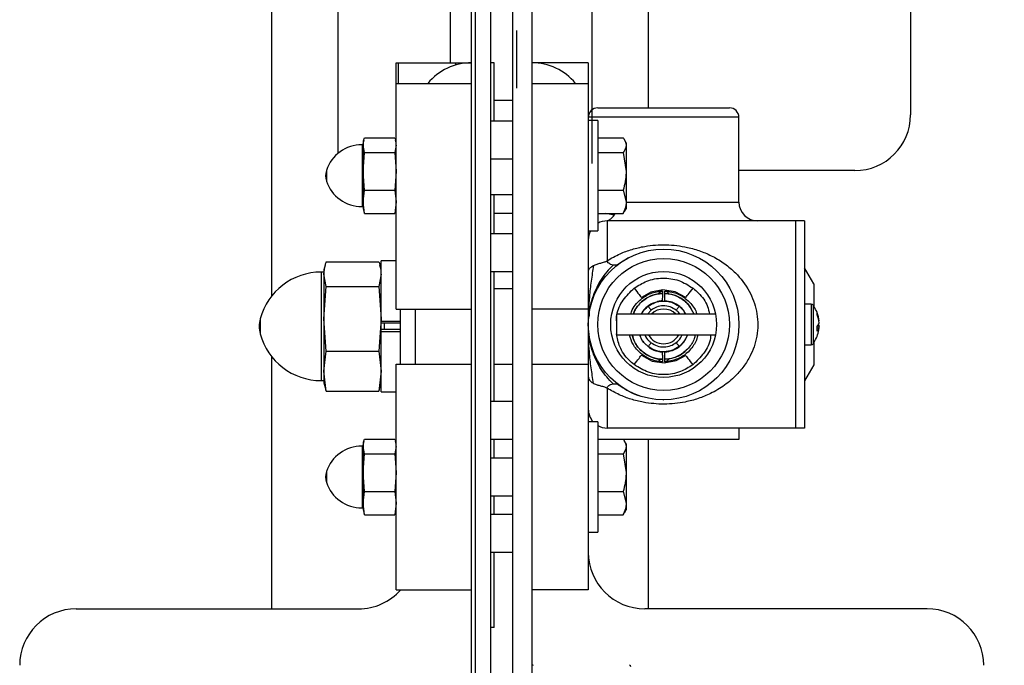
# Model space of a CAD drawing. Header units: inches. Extents: x 144.9 to 238.4, y 214.8 to 247.7.
# Tile 403 of 411: x 210.296 to 210.704, y 240.158 to 240.426. Entities that reach past the tile are written whole.
import ezdxf

# ---------------------------------------------------------------- set-up
doc = ezdxf.new("R2010")
doc.units = ezdxf.units.IN
doc.header["$LTSCALE"] = 0.25
doc.header["$MEASUREMENT"] = 0
doc.layers.add('ANNOTATIONS', color=1, linetype='Continuous')
doc.layers.add('MOTOR LH', color=7, linetype='Continuous')
doc.styles.add('ARIAL', font='arial.ttf', dxfattribs={"height": 0.09375})
doc.dimstyles.new('STANDARD$0', dxfattribs={"dimtxt": 0.09375, "dimasz": 0.09375, "dimexe": 0.03125, "dimexo": 0.046875, "dimgap": 0.09, "dimtad": 0, "dimtih": 1, "dimtoh": 1, "dimdec": 4, "dimzin": 0, "dimdsep": 46, "dimtxsty": 'ARIAL', "dimcen": 0.09, "dimadec": 0, "dimazin": 0, "dimtfac": 1, "dimtdec": 4, "dimtofl": 0, "dimtmove": 0, "dimatfit": 1, "dimfxl": 1, "dimtolj": 1, "dimtzin": 0, "dimarcsym": 0})

# ---------------------------------------------------------------- blocks, each defined once
blk = doc.blocks.new('*D24')
at = {"layer": 'ANNOTATIONS', "color": 0, "lineweight": -2, "transparency": 16777216}
for p, q in [((211.1042181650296, 240.6674785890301), (211.1042181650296, 240.7612285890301)), ((210.6382772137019, 240.5737285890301), (211.1354681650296, 240.5737285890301)), ((210.6060602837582, 239.9947364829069), (211.1354681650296, 239.9947364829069)), ((211.1042181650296, 239.9009864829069), (211.1042181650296, 239.8072364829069))]:
    blk.add_line(p, q, dxfattribs=at)
at = {"layer": 'ANNOTATIONS', "color": 0, "transparency": 16777216}
for points in [[(211.0885931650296, 240.6674785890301), (211.1198431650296, 240.6674785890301), (211.1042181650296, 240.5737285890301)], [(211.0885931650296, 239.9009864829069), (211.1198431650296, 239.9009864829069), (211.1042181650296, 239.9947364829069)]]:
    blk.add_solid(points, dxfattribs=at)
at = {"layer": 'defpoints', "color": 0, "transparency": 16777216}
for p in [(210.5914022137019, 240.5737285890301), (211.1042181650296, 240.5737285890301), (210.5591852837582, 239.9947364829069)]:
    blk.add_point(p, dxfattribs=at)
at = {"layer": 'ANNOTATIONS', "color": 0, "transparency": 16777216, "insert": (211.1042181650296, 240.280305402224), "char_height": 0.09375, "attachment_point": 5, "style": 'ARIAL'}
blk.add_mtext('\\A1;4 1/2"\\PPHOTOEYE', dxfattribs=at)
blk = doc.blocks.new('*D25')
at = {"layer": 'ANNOTATIONS', "color": 0, "lineweight": -2, "transparency": 16777216}
for p, q in [((210.6382772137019, 241.8252091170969), (211.8510556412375, 241.8252091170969)), ((211.8198056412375, 241.7314591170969), (211.8198056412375, 241.1341035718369)), ((211.8198056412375, 240.0884864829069), (211.8198056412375, 240.7004584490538)), ((210.6060602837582, 239.9947364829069), (211.8510556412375, 239.9947364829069))]:
    blk.add_line(p, q, dxfattribs=at)
at = {"layer": 'ANNOTATIONS', "color": 0, "transparency": 16777216}
for points in [[(211.8041806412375, 241.7314591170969), (211.8354306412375, 241.7314591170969), (211.8198056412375, 241.8252091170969)], [(211.8041806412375, 240.0884864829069), (211.8354306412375, 240.0884864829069), (211.8198056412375, 239.9947364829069)]]:
    blk.add_solid(points, dxfattribs=at)
at = {"layer": 'defpoints', "color": 0, "transparency": 16777216}
for p in [(210.5914022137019, 241.8252091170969), (211.8198056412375, 241.8252091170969), (210.5591852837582, 239.9947364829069)]:
    blk.add_point(p, dxfattribs=at)
at = {"layer": 'ANNOTATIONS', "color": 0, "transparency": 16777216, "insert": (211.8198056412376, 240.9172810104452), "char_height": 0.09375, "attachment_point": 5, "style": 'ARIAL'}
blk.add_mtext('\\A1;51"\\PPHOTOEYE', dxfattribs=at)
blk = doc.blocks.new('*D28')
at = {"layer": 'ANNOTATIONS', "color": 0, "lineweight": -2, "transparency": 16777216}
for p, q in [((210.8962893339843, 243.8403751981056), (212.7318373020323, 243.8403751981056)), ((212.7005873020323, 243.7466251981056), (212.7005873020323, 242.1349859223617)), ((212.7005873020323, 240.0884864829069), (212.7005873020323, 241.7001257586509)), ((210.6504897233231, 239.9947364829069), (212.7318373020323, 239.9947364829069))]:
    blk.add_line(p, q, dxfattribs=at)
at = {"layer": 'ANNOTATIONS', "color": 0, "transparency": 16777216}
for points in [[(212.6849623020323, 243.7466251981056), (212.7162123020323, 243.7466251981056), (212.7005873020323, 243.8403751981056)], [(212.6849623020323, 240.0884864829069), (212.7162123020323, 240.0884864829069), (212.7005873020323, 239.9947364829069)]]:
    blk.add_solid(points, dxfattribs=at)
at = {"layer": 'defpoints', "color": 0, "transparency": 16777216}
for p in [(210.8494143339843, 243.8403751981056), (212.7005873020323, 243.8403751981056), (210.6036147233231, 239.9947364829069)]:
    blk.add_point(p, dxfattribs=at)
at = {"layer": 'ANNOTATIONS', "color": 0, "transparency": 16777216, "insert": (212.7005873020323, 241.9175558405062), "char_height": 0.09375, "attachment_point": 5, "style": 'ARIAL'}
blk.add_mtext('\\A1;OPENING\\P HEIGHT', dxfattribs=at)

msp = doc.modelspace()

# ---------------------------------------------------------------- linework, layer by layer
at = {"layer": 'MOTOR LH'}
for p, q in [((210.4848647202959, 240.1472815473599), (210.4848647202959, 244.6744814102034)), ((210.5004897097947, 240.0114671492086), (210.5004897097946, 244.6744241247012)), ((210.4004897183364, 240.3112003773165), (210.4004897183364, 243.9947366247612)), ((210.4278334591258, 243.9631675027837), (210.4278334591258, 240.3701694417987)), ((210.5333022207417, 240.3660745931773), (210.5333022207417, 243.7525497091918)), ((210.556739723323, 240.3891125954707), (210.556739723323, 243.7470389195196)), ((210.6654522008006, 240.7612288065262), (210.6654522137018, 240.3862285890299)), ((210.4833020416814, 240.0114671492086), (210.4833020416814, 240.5953546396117)), ((210.4911145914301, 240.5953546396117), (210.4911145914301, 240.0114671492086)), ((210.5083019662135, 240.5953546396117), (210.5083019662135, 240.0016046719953)), ((210.4744927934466, 240.4078546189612), (210.4744927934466, 240.4389247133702)), ((210.5020522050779, 240.3972813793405), (210.5020522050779, 240.4212188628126)), ((210.4520521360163, 240.4078546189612), (210.4833020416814, 240.4078546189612)), ((210.4520521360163, 240.305539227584), (210.4520521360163, 240.4078546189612)), ((210.4528894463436, 240.4078546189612), (210.4528894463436, 240.3992893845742)), ((210.4768103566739, 240.4069376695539), (210.4768103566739, 240.4078546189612)), ((210.4822231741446, 240.4078546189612), (210.4822231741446, 240.4078296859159)), ((210.4926771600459, 240.4078546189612), (210.4911145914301, 240.4078546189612)), ((210.4926771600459, 240.3836642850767), (210.4926771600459, 240.4078546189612)), ((210.5317396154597, 240.4078546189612), (210.5083019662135, 240.4078546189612)), ((210.5317396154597, 240.4078546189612), (210.5317396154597, 240.1891046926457)), ((210.4520521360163, 240.3992893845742), (210.4833020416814, 240.3992893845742)), ((210.5083019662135, 240.3992893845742), (210.5317396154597, 240.3992893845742)), ((210.5004897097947, 240.3922298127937), (210.4926771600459, 240.3922298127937)), ((210.5356458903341, 240.3891125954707), (210.5903334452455, 240.3891125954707)), ((210.5004897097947, 240.3836642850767), (210.4911145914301, 240.3836642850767)), ((210.5942397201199, 240.3852063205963), (210.5317396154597, 240.3852063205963)), ((210.5356769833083, 240.3839171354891), (210.5317396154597, 240.3839171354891)), ((210.5356769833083, 240.3839171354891), (210.5356769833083, 240.3380420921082)), ((210.5942397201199, 240.3500501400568), (210.5942397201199, 240.3852063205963)), ((210.4386023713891, 240.3757725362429), (210.4383021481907, 240.374651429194)), ((210.438868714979, 240.3766296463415), (210.451485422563, 240.3766296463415)), ((210.4520521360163, 240.374651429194), (210.4517517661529, 240.3757725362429)), ((210.5356769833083, 240.3766475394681), (210.5462045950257, 240.3766475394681)), ((210.5474271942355, 240.374667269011), (210.5467792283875, 240.3757892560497)), ((210.4383021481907, 240.3737922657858), (210.4378378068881, 240.3737922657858)), ((210.4378378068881, 240.3737922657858), (210.4378378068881, 240.3481672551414)), ((210.4383021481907, 240.374651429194), (210.4383021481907, 240.3473077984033)), ((210.438868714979, 240.3706014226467), (210.4383021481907, 240.373615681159)), ((210.4520521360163, 240.373615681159), (210.451485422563, 240.3706014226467)), ((210.5474271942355, 240.374667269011), (210.5474271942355, 240.3472922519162)), ((210.4383021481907, 240.3627765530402), (210.438868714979, 240.3706014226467)), ((210.438868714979, 240.3706014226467), (210.451485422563, 240.3706014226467)), ((210.451485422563, 240.3706014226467), (210.4520521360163, 240.3627765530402)), ((210.4911145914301, 240.3680391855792), (210.5004897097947, 240.3680391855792)), ((210.5356769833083, 240.3706125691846), (210.5462045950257, 240.3706125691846)), ((210.5462045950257, 240.3706125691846), (210.5474271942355, 240.3627786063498)), ((210.4230419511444, 240.3631895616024), (210.4230419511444, 240.3587699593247)), ((210.438868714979, 240.3549513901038), (210.4383021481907, 240.3627765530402)), ((210.4520521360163, 240.3627765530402), (210.451485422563, 240.3549513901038)), ((210.6423522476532, 240.3631284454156), (210.5942397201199, 240.3631284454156)), ((210.4383021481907, 240.3501404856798), (210.438868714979, 240.3549513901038)), ((210.438868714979, 240.3549513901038), (210.451485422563, 240.3549513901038)), ((210.451485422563, 240.3549513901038), (210.4520521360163, 240.3501404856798)), ((210.5356769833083, 240.3549446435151), (210.5462045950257, 240.3549446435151)), ((210.5462045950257, 240.3549446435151), (210.5474271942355, 240.3501281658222)), ((210.4911145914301, 240.3531670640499), (210.5004897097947, 240.3531670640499)), ((210.4926771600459, 240.3367892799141), (210.4926771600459, 240.3531670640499)), ((210.4378378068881, 240.3481672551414), (210.4383021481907, 240.3481672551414)), ((210.438868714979, 240.3453295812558), (210.4383021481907, 240.3501404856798)), ((210.4383021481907, 240.3473077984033), (210.4386023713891, 240.3461869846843)), ((210.438868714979, 240.3453295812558), (210.4387012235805, 240.3462210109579)), ((210.4520521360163, 240.3501404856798), (210.451485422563, 240.3453295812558)), ((210.4516529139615, 240.3462210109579), (210.451485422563, 240.3453295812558)), ((210.4517517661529, 240.3461869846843), (210.4520521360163, 240.3473077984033)), ((210.5462045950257, 240.3453116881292), (210.5466498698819, 240.34620986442)), ((210.5467792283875, 240.3461699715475), (210.5474271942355, 240.3472922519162)), ((210.5474271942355, 240.3500501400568), (210.5942397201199, 240.3500501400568)), ((210.438868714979, 240.3453295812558), (210.451485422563, 240.3453295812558)), ((210.5004897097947, 240.3453548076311), (210.4926771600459, 240.3453548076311)), ((210.5356769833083, 240.3453116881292), (210.5462045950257, 240.3453116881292)), ((210.5424578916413, 240.3445939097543), (210.5390341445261, 240.3453116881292)), ((210.5395521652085, 240.3422375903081), (210.5395521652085, 240.3257110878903)), ((210.6215053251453, 240.3422375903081), (210.5395521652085, 240.3422375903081)), ((210.5424578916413, 240.3445939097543), (210.5428926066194, 240.3453116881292)), ((210.6176770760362, 240.3422375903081), (210.6176770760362, 240.2562999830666)), ((210.6215053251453, 240.3422375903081), (210.6215053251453, 240.2562999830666)), ((210.5317396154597, 240.3380420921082), (210.5356769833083, 240.3380420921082)), ((210.5004897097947, 240.3367892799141), (210.4911145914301, 240.3367892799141)), ((210.5484594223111, 240.3269273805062), (210.5442395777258, 240.3242687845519)), ((210.4225669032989, 240.3238387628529), (210.4220521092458, 240.3219171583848)), ((210.4220521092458, 240.3219171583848), (210.4220521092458, 240.2750421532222)), ((210.4230234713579, 240.3253081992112), (210.4448304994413, 240.3253081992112)), ((210.4458021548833, 240.3219171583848), (210.4452872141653, 240.3238387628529)), ((210.4520521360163, 240.3256358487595), (210.4458021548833, 240.3256358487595)), ((210.4458021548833, 240.2713234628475), (210.4458021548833, 240.3256358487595)), ((210.6253332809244, 240.3160757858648), (210.6215053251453, 240.3227062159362)), ((210.4220521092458, 240.3209796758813), (210.4209293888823, 240.3209796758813)), ((210.4209293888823, 240.3209796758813), (210.4209293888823, 240.2759796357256)), ((210.4230234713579, 240.3149741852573), (210.4220521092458, 240.3201411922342)), ((210.4458021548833, 240.3201411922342), (210.4448304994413, 240.3149741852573)), ((210.4911145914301, 240.3211643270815), (210.5004897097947, 240.3211643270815)), ((210.4926771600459, 240.2672296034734), (210.4926771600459, 240.3211643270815)), ((210.4220521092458, 240.3015599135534), (210.4230234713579, 240.3149741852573)), ((210.4230234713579, 240.3149741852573), (210.4448304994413, 240.3149741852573)), ((210.4448304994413, 240.3149741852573), (210.4458021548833, 240.3015599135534)), ((210.5004897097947, 240.314104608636), (210.4926771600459, 240.314104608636)), ((210.6253332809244, 240.3160757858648), (210.6253332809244, 240.3067971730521)), ((210.4520521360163, 240.305539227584), (210.4833020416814, 240.305539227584)), ((210.4536145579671, 240.305539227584), (210.4536145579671, 240.2824796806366)), ((210.4598645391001, 240.305539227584), (210.4598645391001, 240.2828547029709)), ((210.5317396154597, 240.305539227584), (210.5083019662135, 240.305539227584)), ((210.6242171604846, 240.3077062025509), (210.6215053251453, 240.3077062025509)), ((210.6242171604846, 240.3077062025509), (210.6242171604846, 240.2908312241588)), ((210.6249789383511, 240.3073153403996), (210.6249789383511, 240.2912220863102)), ((210.3955883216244, 240.3015775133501), (210.3955883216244, 240.2953817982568)), ((210.4230234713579, 240.2881456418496), (210.4220521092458, 240.3015599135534)), ((210.4458021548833, 240.3015599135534), (210.4448304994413, 240.2881456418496)), ((210.5845307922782, 240.3035812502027), (210.5433801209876, 240.3035812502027)), ((210.5433801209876, 240.3035812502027), (210.5433801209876, 240.294956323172)), ((210.5577969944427, 240.3052068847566), (210.5562930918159, 240.3035812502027)), ((210.4458021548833, 240.3006102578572), (210.4536145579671, 240.3006102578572)), ((210.4536145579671, 240.2997349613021), (210.4458021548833, 240.2997349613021)), ((210.4536145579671, 240.2972243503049), (210.4458021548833, 240.2972243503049)), ((210.4471020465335, 240.2997349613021), (210.4471020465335, 240.2972243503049)), ((210.6274719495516, 240.297770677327), (210.6267016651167, 240.2978676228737)), ((210.6268729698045, 240.2986779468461), (210.6274719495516, 240.298646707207)), ((210.6274719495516, 240.3007668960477), (210.6273634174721, 240.3007532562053)), ((210.4458021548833, 240.2963490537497), (210.4536145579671, 240.2963490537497)), ((210.5433801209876, 240.294956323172), (210.5845307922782, 240.294956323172)), ((210.6215053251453, 240.2908312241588), (210.6242171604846, 240.2908312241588)), ((210.6253332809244, 240.2917404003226), (210.6253332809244, 240.2824617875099)), ((210.4004897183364, 240.181292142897), (210.4004897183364, 240.2857589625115)), ((210.4220521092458, 240.2798983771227), (210.4230234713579, 240.2881456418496)), ((210.4230234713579, 240.2881456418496), (210.4448304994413, 240.2881456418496)), ((210.4448304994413, 240.2881456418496), (210.4458021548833, 240.2798983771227)), ((210.4520521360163, 240.2828547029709), (210.4833020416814, 240.2828547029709)), ((210.4520521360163, 240.1891046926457), (210.4520521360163, 240.2828547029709)), ((210.4926771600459, 240.2828547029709), (210.5004897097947, 240.2828547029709)), ((210.5083019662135, 240.2828547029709), (210.5317396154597, 240.2828547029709)), ((210.6253332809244, 240.2824617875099), (210.6215053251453, 240.2758312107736)), ((210.4230234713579, 240.2716511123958), (210.4220521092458, 240.2798983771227)), ((210.4458021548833, 240.2798983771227), (210.4448304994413, 240.2716511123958)), ((210.4209293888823, 240.2759796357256), (210.4220521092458, 240.2759796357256)), ((210.4220521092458, 240.2750421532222), (210.4225669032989, 240.273120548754)), ((210.4230234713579, 240.2716511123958), (210.4227409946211, 240.2731532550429)), ((210.4451129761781, 240.2731532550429), (210.4448304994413, 240.2716511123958)), ((210.4452872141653, 240.273120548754), (210.4458021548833, 240.2750421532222)), ((210.5395521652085, 240.2728264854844), (210.5395521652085, 240.2562999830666)), ((210.4230234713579, 240.2716511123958), (210.4448304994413, 240.2716511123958)), ((210.4458021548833, 240.2713234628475), (210.4520521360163, 240.2713234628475)), ((210.5004897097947, 240.2672296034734), (210.4911145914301, 240.2672296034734)), ((210.5626205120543, 240.2680807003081), (210.563078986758, 240.2680323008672)), ((210.5356769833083, 240.2589172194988), (210.5317396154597, 240.2589172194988)), ((210.5356769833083, 240.2589172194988), (210.5356769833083, 240.2130421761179)), ((210.6215053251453, 240.2562999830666), (210.5395521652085, 240.2562999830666)), ((210.5942397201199, 240.2562999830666), (210.5942397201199, 240.2515819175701)), ((210.4383021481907, 240.2487922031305), (210.4378378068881, 240.2487922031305)), ((210.4378378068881, 240.2487922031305), (210.4378378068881, 240.2231671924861)), ((210.4386023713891, 240.2507724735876), (210.4383021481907, 240.2496515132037)), ((210.4383021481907, 240.2496515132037), (210.4383021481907, 240.222307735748)), ((210.438868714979, 240.2456015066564), (210.4383021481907, 240.2486156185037)), ((210.438868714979, 240.2516297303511), (210.451485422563, 240.2516297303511)), ((210.4520521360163, 240.2486156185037), (210.451485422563, 240.2456015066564)), ((210.4520521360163, 240.2496515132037), (210.4517517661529, 240.2507724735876)), ((210.4911145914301, 240.2516046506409), (210.5004897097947, 240.2516046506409)), ((210.4926771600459, 240.2437921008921), (210.4926771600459, 240.2516046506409)), ((210.5356769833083, 240.2516476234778), (210.5462045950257, 240.2516476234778)), ((210.5942397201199, 240.2515819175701), (210.5462503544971, 240.2515819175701)), ((210.5474271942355, 240.2496672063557), (210.5467792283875, 240.2507893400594)), ((210.5474271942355, 240.2496672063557), (210.5474271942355, 240.2222921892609)), ((210.556739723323, 240.181292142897), (210.556739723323, 240.2515819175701)), ((210.4383021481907, 240.237776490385), (210.438868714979, 240.2456015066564)), ((210.438868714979, 240.2456015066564), (210.451485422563, 240.2456015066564)), ((210.451485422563, 240.2456015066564), (210.4520521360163, 240.237776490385)), ((210.5356769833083, 240.2456125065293), (210.5462045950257, 240.2456125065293)), ((210.5462045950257, 240.2456125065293), (210.5474271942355, 240.2377785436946)), ((210.5004897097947, 240.2437921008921), (210.4911145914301, 240.2437921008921)), ((210.4230419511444, 240.2381894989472), (210.4230419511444, 240.2337698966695)), ((210.438868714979, 240.2299514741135), (210.4383021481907, 240.237776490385)), ((210.4520521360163, 240.237776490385), (210.451485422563, 240.2299514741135)), ((210.4383021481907, 240.2251405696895), (210.438868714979, 240.2299514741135)), ((210.438868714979, 240.2299514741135), (210.451485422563, 240.2299514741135)), ((210.451485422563, 240.2299514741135), (210.4520521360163, 240.2251405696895)), ((210.4911145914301, 240.2281671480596), (210.5004897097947, 240.2281671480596)), ((210.4926771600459, 240.2203545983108), (210.4926771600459, 240.2281671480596)), ((210.5356769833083, 240.2299445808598), (210.5462045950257, 240.2299445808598)), ((210.5462045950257, 240.2299445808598), (210.5474271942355, 240.2251281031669)), ((210.438868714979, 240.2203296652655), (210.4383021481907, 240.2251405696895)), ((210.4520521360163, 240.2251405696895), (210.451485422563, 240.2203296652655)), ((210.4378378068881, 240.2231671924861), (210.4383021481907, 240.2231671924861)), ((210.4383021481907, 240.222307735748), (210.4386023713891, 240.2211869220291)), ((210.438868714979, 240.2203296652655), (210.4387012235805, 240.2212209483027)), ((210.438868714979, 240.2203296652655), (210.451485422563, 240.2203296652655)), ((210.4516529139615, 240.2212209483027), (210.451485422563, 240.2203296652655)), ((210.4517517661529, 240.2211869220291), (210.4520521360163, 240.222307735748)), ((210.5004897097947, 240.2203545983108), (210.4911145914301, 240.2203545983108)), ((210.5356769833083, 240.2203117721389), (210.5462045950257, 240.2203117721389)), ((210.5462045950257, 240.2203117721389), (210.5466498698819, 240.2212098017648)), ((210.5467792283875, 240.2211699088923), (210.5474271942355, 240.2222921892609)), ((210.5317396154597, 240.2130421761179), (210.5356769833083, 240.2130421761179)), ((210.4911145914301, 240.2047296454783), (210.5004897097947, 240.2047296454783)), ((210.4926771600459, 240.1734797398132), (210.4926771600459, 240.2047296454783)), ((210.4520521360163, 240.1891046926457), (210.4833020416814, 240.1891046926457)), ((210.5317396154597, 240.1891046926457), (210.5083019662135, 240.1891046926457)), ((210.3192395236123, 240.181292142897), (210.4364270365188, 240.181292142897)), ((210.6723646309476, 240.181292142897), (210.5551769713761, 240.181292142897)), ((210.4926771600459, 240.1734797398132), (210.4911145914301, 240.1734797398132))]:
    msp.add_line(p, q, dxfattribs=at)
at = {"layer": 'MOTOR LH', "flags": 128}
for points in [[(210.550791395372, 240.3143144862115), (210.5513340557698, 240.3136090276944), (210.5518588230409, 240.3129268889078), (210.5523483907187, 240.3122903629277), (210.5527866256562, 240.3117207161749), (210.5531591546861, 240.3112365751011), (210.5534533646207, 240.3108539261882), (210.5536598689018, 240.3105855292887), (210.5537719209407, 240.3104400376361)], [(210.5722074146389, 240.3104400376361), (210.5677226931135, 240.3128154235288), (210.5627049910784, 240.3135726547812), (210.5577189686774, 240.3126268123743), (210.5537719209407, 240.3104400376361)], [(210.5722074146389, 240.3104400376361), (210.5723191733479, 240.3105855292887), (210.572525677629, 240.3108539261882), (210.5728201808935, 240.3112365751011), (210.5731924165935, 240.3117207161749), (210.5736306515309, 240.3122903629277), (210.5741202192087, 240.3129268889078), (210.5746449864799, 240.3136090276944), (210.5751876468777, 240.3143144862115)], [(210.5624539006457, 240.3100746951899), (210.5624492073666, 240.3096072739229), (210.5624430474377, 240.3090572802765)], [(210.562462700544, 240.3110950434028), (210.5624588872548, 240.3106276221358), (210.5624539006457, 240.3100779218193)], [(210.5624700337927, 240.3121149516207), (210.5624668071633, 240.3116476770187), (210.562462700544, 240.3110981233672)], [(210.5624761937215, 240.3131347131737), (210.562473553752, 240.3126675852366), (210.5624700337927, 240.3121180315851)], [(210.563509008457, 240.3121180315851), (210.5635060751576, 240.3125853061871), (210.5635028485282, 240.3131347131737)], [(210.5635163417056, 240.3110981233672), (210.5635128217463, 240.3115653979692), (210.563509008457, 240.3121149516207)], [(210.5635254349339, 240.3100779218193), (210.5635210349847, 240.3105453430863), (210.5635163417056, 240.3110950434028)], [(210.5635362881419, 240.3090572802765), (210.5635310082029, 240.3095248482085), (210.5635254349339, 240.3100746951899)], [(210.5565749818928, 240.3067954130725), (210.5566210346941, 240.3067357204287), (210.5567055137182, 240.3066255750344), (210.5568263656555, 240.306468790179), (210.5569788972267, 240.3062702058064), (210.5571587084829, 240.3060367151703), (210.5573593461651, 240.3057757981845), (210.5575746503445, 240.3054961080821), (210.5577969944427, 240.3052068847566)], [(210.5694037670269, 240.3067957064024), (210.5693577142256, 240.3067360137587), (210.5692732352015, 240.3066260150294), (210.5691523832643, 240.3064690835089), (210.568999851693, 240.3062706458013), (210.5688200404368, 240.3060370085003), (210.5686194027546, 240.3057760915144), (210.5684043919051, 240.3054964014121), (210.5681817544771, 240.3052071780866)], [(210.5577972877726, 240.2917066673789), (210.5575749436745, 240.2914174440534), (210.557359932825, 240.2911377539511), (210.5571590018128, 240.2908768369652), (210.5569794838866, 240.2906431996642), (210.5568266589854, 240.2904447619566), (210.5567061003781, 240.2902878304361), (210.5566213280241, 240.2901778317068), (210.5565755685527, 240.2901181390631)], [(210.568182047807, 240.2917069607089), (210.5684046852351, 240.2914177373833), (210.5686196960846, 240.291138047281), (210.5688206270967, 240.2908771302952), (210.5690001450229, 240.2906436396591), (210.5691529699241, 240.2904450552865), (210.5692735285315, 240.2902882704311), (210.5693583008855, 240.2901781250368), (210.5694040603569, 240.290118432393)], [(210.550791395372, 240.282599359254), (210.5513340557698, 240.2833048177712), (210.5518588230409, 240.2839869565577), (210.5523483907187, 240.2846234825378), (210.5527866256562, 240.2851931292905), (210.5531591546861, 240.2856772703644), (210.5534533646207, 240.2860599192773), (210.5536598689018, 240.2863283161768), (210.5537719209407, 240.2864738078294)], [(210.5537719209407, 240.2864738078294), (210.5582563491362, 240.2840984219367), (210.5632743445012, 240.2833411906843), (210.5682603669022, 240.2842870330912), (210.5721264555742, 240.286411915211)], [(210.5624430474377, 240.287856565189), (210.5624483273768, 240.287388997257), (210.5624539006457, 240.2868390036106)], [(210.5624539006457, 240.2868359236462), (210.5624583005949, 240.2863685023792), (210.562462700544, 240.2858188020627)], [(210.562462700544, 240.2858157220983), (210.5624662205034, 240.2853484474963), (210.5624700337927, 240.2847988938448)], [(210.563509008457, 240.2847988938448), (210.5635122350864, 240.2852661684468), (210.5635163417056, 240.2858157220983)], [(210.5635163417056, 240.2858189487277), (210.5635204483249, 240.2862862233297), (210.5635254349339, 240.2868359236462)], [(210.5635254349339, 240.2868391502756), (210.563530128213, 240.2873065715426), (210.5635362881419, 240.287856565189)], [(210.5721264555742, 240.286411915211), (210.5722373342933, 240.2862656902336), (210.5724420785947, 240.2859958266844), (210.5727336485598, 240.2856112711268), (210.5731029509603, 240.2851246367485), (210.5735370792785, 240.2845519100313), (210.5740225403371, 240.2839123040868), (210.5745426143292, 240.2832264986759), (210.5750805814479, 240.2825173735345)], [(210.5624700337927, 240.2847958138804), (210.5624729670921, 240.2843285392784), (210.5624761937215, 240.2837791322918)], [(210.5635028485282, 240.2837791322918), (210.5635057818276, 240.2842462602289), (210.563509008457, 240.2847958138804)]]:
    msp.add_lwpolyline(points, dxfattribs=at)
at = {"layer": 'MOTOR LH'}
for radius in [0.03125000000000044, 0.02734375, 0.02196874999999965]:
    msp.add_circle((210.5629895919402, 240.299268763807), radius, dxfattribs=at)
for centre, radius, start, end in [((210.4833020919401, 240.3844171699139), 0.02343750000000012, 90, 140.6138117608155), ((210.5083020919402, 240.3844171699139), 0.02343750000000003, 39.38618823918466, 90), ((210.5356458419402, 240.385206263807), 0.003906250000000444, 90, 180), ((210.5903333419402, 240.385206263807), 0.003906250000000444, 0, 90), ((210.6423522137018, 240.3862285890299), 0.02310000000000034, 270, 0), ((210.4378377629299, 240.3581671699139), 0.01562499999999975, 90, 161.2506591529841), ((210.4295520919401, 240.3609796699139), 0.006874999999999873, 161.2506591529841, 198.7493408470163), ((210.4378377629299, 240.3637921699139), 0.01562499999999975, 198.749340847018, 270), ((210.6020520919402, 240.350050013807), 0.007812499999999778, 180, 270), ((210.5395520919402, 240.334425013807), 0.007812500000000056, 90, 119.7357131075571), ((210.5395520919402, 240.334425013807), 0.00781250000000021, 152.4193976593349, 180), ((210.4209293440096, 240.294729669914), 0.02625000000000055, 90, 164.8783346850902), ((210.5629895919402, 240.2984569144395), 0.007187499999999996, 45.47568664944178, 134.5243133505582), ((210.6242173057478, 240.306768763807), 0.0009375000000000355, 35.66819829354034, 90), ((210.6137677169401, 240.299268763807), 0.0137999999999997, 12.33332954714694, 35.66819829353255), ((210.4070520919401, 240.298479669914), 0.01187500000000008, 164.8783346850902, 195.1216653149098), ((210.6158210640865, 240.2997177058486), 0.01169803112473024, 5.145742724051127, 21.91088820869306), ((210.6242437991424, 240.3036743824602), 0.00246440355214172, 350.4560411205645, 9.54395887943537), ((210.6152318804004, 240.2987789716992), 0.01229046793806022, 5.190533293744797, 21.41149518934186), ((210.6242910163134, 240.3006915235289), 0.003280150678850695, 316.5949510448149, 345.8718411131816), ((210.6123208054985, 240.2974485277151), 0.01438732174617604, 356.0581772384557, 3.941822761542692), ((210.6249295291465, 240.2984194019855), 0.002623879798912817, 311.6730543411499, 345.6858267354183), ((210.6249237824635, 240.2980854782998), 0.002609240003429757, 12.42097553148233, 26.96710091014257), ((210.6158392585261, 240.2988153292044), 0.01167950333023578, 347.6688716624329, 354.8684257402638), ((210.6402963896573, 240.2965947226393), 0.01298756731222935, 170.9094000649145, 174.7446346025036), ((210.4209293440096, 240.302229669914), 0.02625000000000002, 195.1216653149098, 270), ((210.5629895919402, 240.2984569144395), 0.007187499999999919, 209.1466764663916, 330.8533235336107), ((210.6137677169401, 240.299268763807), 0.0137999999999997, 324.3318017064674, 347.6666704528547), ((210.6242173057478, 240.2917687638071), 0.0009375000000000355, 270, 324.3318017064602), ((210.5395520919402, 240.264112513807), 0.00781249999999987, 180, 221.6826336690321), ((210.5395520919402, 240.264112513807), 0.007812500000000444, 240.2642868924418, 270), ((210.4378377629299, 240.2331671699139), 0.01562499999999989, 90, 161.2506591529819), ((210.4295520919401, 240.2359796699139), 0.006875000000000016, 161.2506591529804, 198.7493408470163), ((210.4378377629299, 240.2387921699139), 0.015625, 198.7493408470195, 270), ((210.5551770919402, 240.2047296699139), 0.0234375, 180, 270), ((210.4364270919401, 240.2047296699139), 0.02343750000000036, 270, 318.1896851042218), ((210.3192395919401, 240.1578546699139), 0.02343750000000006, 90, 180), ((210.6723645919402, 240.1578546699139), 0.02343750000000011, 0, 90), ((210.5089270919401, 240.1584796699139), 0.0006249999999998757, 180, 270), ((210.5487739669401, 240.1572296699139), 0.0006250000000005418, 0, 90)]:
    msp.add_arc(centre, radius, start, end, dxfattribs=at)
for points, knots in [([(210.4383021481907, 240.373615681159), (210.4383672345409, 240.3743899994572), (210.4384519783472, 240.3753981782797), (210.4387902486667, 240.3763977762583), (210.438868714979, 240.3766296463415)], [0, 0, 0, 0, 0.7680366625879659, 1, 1, 1, 1]), ([(210.451485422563, 240.3766296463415), (210.4515746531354, 240.3763982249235), (210.4516887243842, 240.3761023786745), (210.4517277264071, 240.3758035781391), (210.4517362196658, 240.3757385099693)], [0, 0, 0, 0, 0.7822354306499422, 1, 1, 1, 1]), ([(210.5462045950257, 240.3766475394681), (210.5463512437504, 240.3764479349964), (210.5470728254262, 240.3754657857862), (210.5472700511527, 240.3744441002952), (210.5474271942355, 240.3736300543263)], [0, 0, 0, 0, 0.2032323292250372, 1, 1, 1, 1]), ([(210.5474271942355, 240.3736300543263), (210.5474143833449, 240.3733995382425), (210.5473576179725, 240.3723781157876), (210.5467077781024, 240.3713830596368), (210.5462045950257, 240.3706125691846)], [0, 0, 0, 0, 0.2256814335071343, 1, 1, 1, 1]), ([(210.5474271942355, 240.3627786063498), (210.5474259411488, 240.3625928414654), (210.5474080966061, 240.3599474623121), (210.5467844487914, 240.3573550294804), (210.5462045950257, 240.3549446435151)], [0, 0, 0, 0, 0.07022240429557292, 1, 1, 1, 1]), ([(210.5474271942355, 240.3501281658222), (210.5474259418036, 240.3500140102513), (210.5474081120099, 240.3483888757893), (210.5467844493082, 240.3467942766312), (210.5462045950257, 240.3453116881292)], [0, 0, 0, 0, 0.07024376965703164, 1, 1, 1, 1]), ([(210.5395521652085, 240.3422375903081), (210.5396025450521, 240.3422486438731), (210.5397155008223, 240.3422734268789), (210.540418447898, 240.3425865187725), (210.5413902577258, 240.3432808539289), (210.5420800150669, 240.3441291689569), (210.5424578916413, 240.3445939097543)], [0, 0, 0, 0, 0.1768156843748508, 0.3964353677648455, 0.6693432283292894, 1, 1, 1, 1]), ([(210.5395521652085, 240.3257110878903), (210.5413057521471, 240.3267195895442), (210.5445580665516, 240.3285900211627), (210.5498400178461, 240.3304958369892), (210.5561889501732, 240.3320158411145), (210.5640919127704, 240.3326032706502), (210.5719941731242, 240.3316320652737), (210.5783725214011, 240.3297779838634), (210.5835691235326, 240.3275108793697), (210.5884384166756, 240.3245261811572), (210.5937820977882, 240.320013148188), (210.5986948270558, 240.3136406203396), (210.6014610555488, 240.3062706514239), (210.6021540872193, 240.3002211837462), (210.6019402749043, 240.2955776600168), (210.6009497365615, 240.2910683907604), (210.5992131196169, 240.2865907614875), (210.5966914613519, 240.2823261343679), (210.5930725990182, 240.2779415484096), (210.5883736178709, 240.2739015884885), (210.5829336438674, 240.2706784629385), (210.5774130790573, 240.2684288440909), (210.5710576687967, 240.2667338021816), (210.5632595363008, 240.2659335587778), (210.5555562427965, 240.2666308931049), (210.5493933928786, 240.2681835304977), (210.5443234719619, 240.2700680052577), (210.5412072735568, 240.2718696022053), (210.5395521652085, 240.2728264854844)], [0, 0, 0, 0, 0.03865922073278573, 0.0716998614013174, 0.1047058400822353, 0.1576744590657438, 0.2102575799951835, 0.2451301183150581, 0.2800305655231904, 0.3172198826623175, 0.3543918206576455, 0.4140328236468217, 0.4670844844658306, 0.4942698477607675, 0.5214515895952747, 0.5488366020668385, 0.5762510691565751, 0.6082687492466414, 0.6403261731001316, 0.683503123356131, 0.7267115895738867, 0.7611399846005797, 0.7955353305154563, 0.8472594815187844, 0.8989544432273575, 0.9311875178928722, 0.9634515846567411, 1, 1, 1, 1]), ([(210.4220521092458, 240.3201411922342), (210.4221612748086, 240.321454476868), (210.4223049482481, 240.323182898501), (210.4228843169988, 240.3248965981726), (210.4230234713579, 240.3253081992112)], [0, 0, 0, 0, 0.7598172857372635, 0.9999999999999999, 0.9999999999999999, 0.9999999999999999, 0.9999999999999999]), ([(210.4448304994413, 240.3253081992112), (210.4449899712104, 240.324897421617), (210.4451838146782, 240.3243981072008), (210.4452504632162, 240.3238941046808), (210.44526228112, 240.3238047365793)], [0, 0, 0, 0, 0.8226832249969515, 1, 1, 1, 1]), ([(210.5317396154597, 240.3209034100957), (210.5317462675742, 240.3210438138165), (210.5317644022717, 240.321426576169), (210.5319892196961, 240.3220855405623), (210.5326009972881, 240.3229676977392), (210.5334635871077, 240.3234714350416), (210.5339504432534, 240.3237557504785)], [0, 0, 0, 0, 0.1196570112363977, 0.3262035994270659, 0.6197011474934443, 0.9999999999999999, 0.9999999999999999, 0.9999999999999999, 0.9999999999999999]), ([(210.5339504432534, 240.3237557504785), (210.533584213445, 240.3215842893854), (210.5328478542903, 240.3172182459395), (210.5322004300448, 240.3112243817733), (210.5318528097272, 240.3062698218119), (210.5318143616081, 240.3034634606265), (210.5318023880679, 240.3025895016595)], [0, 0, 0, 0, 0.3160638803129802, 0.6354931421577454, 0.8864850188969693, 1, 1, 1, 1]), ([(210.541997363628, 240.3238761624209), (210.5402479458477, 240.322015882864), (210.5368946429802, 240.3184500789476), (210.5337973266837, 240.3117360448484), (210.5322255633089, 240.3063428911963), (210.5320562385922, 240.3034114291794), (210.5320012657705, 240.3024597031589)], [0, 0, 0, 0, 0.3403576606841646, 0.6524012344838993, 0.8871488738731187, 1, 1, 1, 1]), ([(210.5339504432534, 240.3237557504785), (210.5344142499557, 240.3239489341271), (210.5352882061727, 240.3243129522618), (210.5368584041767, 240.3247166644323), (210.538142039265, 240.3250609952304), (210.5390467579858, 240.325403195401), (210.5393893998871, 240.3256119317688), (210.5395521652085, 240.3257110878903)], [0, 0, 0, 0, 0.291186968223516, 0.548686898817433, 0.8003258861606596, 0.9051487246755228, 1, 1, 1, 1]), ([(210.541997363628, 240.3238761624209), (210.5416650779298, 240.3239529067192), (210.5410608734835, 240.3240924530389), (210.5402794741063, 240.3245662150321), (210.539716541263, 240.3250980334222), (210.5396022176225, 240.3255244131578), (210.5395521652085, 240.3257110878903)], [0, 0, 0, 0, 0.337065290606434, 0.6128953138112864, 0.83052040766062, 1, 1, 1, 1]), ([(210.5442395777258, 240.3242687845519), (210.5441796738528, 240.3242275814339), (210.5440128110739, 240.3241128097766), (210.5433662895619, 240.3238095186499), (210.5425924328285, 240.323847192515), (210.541997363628, 240.3238761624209)], [0, 0, 0, 0, 0.1145695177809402, 0.3191344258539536, 1, 1, 1, 1]), ([(210.550791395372, 240.3143144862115), (210.5524821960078, 240.3153948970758), (210.5560751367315, 240.3176907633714), (210.5626042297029, 240.3188009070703), (210.5694314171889, 240.3179081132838), (210.5732689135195, 240.3155123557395), (210.5751876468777, 240.3143144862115)], [0, 0, 0, 0, 0.2285836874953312, 0.4857388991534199, 0.7428714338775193, 1, 1, 1, 1]), ([(210.5433801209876, 240.300749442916), (210.5434084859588, 240.3015765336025), (210.5435138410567, 240.304648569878), (210.5459295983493, 240.3096677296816), (210.5491708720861, 240.3127656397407), (210.550791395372, 240.3143144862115)], [0, 0, 0, 0, 0.1555656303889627, 0.5778124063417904, 1, 1, 1, 1]), ([(210.5751876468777, 240.3143144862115), (210.5759476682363, 240.3136648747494), (210.5784105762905, 240.3115597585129), (210.5811086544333, 240.3079203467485), (210.5818083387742, 240.3046475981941), (210.582036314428, 240.3035812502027)], [0, 0, 0, 0, 0.2312971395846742, 0.7495362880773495, 1, 1, 1, 1]), ([(210.5494300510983, 240.3035812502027), (210.5495896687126, 240.304158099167), (210.5500324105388, 240.3057581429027), (210.5520338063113, 240.3084328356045), (210.5553066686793, 240.3113039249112), (210.5592075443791, 240.3128536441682), (210.5616616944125, 240.3130646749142), (210.5624761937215, 240.3131347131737)], [0, 0, 0, 0, 0.1038712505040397, 0.2881144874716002, 0.5706989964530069, 0.8575207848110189, 1, 1, 1, 1]), ([(210.5504731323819, 240.3035812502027), (210.5505734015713, 240.3039484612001), (210.5508970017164, 240.305133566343), (210.5526037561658, 240.3075050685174), (210.555567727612, 240.3102791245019), (210.5593516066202, 240.3118292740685), (210.5616743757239, 240.3120420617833), (210.5624700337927, 240.3121149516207)], [0, 0, 0, 0, 0.07295032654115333, 0.2354336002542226, 0.5516293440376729, 0.8464118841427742, 1, 1, 1, 1]), ([(210.5624700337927, 240.3121180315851), (210.5618974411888, 240.3120740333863), (210.5597982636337, 240.3119127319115), (210.5569375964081, 240.3108976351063), (210.5536401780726, 240.3086337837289), (210.5513902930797, 240.306301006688), (210.5507013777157, 240.3041558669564), (210.5505168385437, 240.3035812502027)], [0, 0, 0, 0, 0.1106410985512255, 0.4056205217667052, 0.5678287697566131, 0.8842346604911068, 1, 1, 1, 1]), ([(210.5624761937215, 240.3131347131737), (210.5624724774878, 240.3131341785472), (210.5623342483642, 240.3131142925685), (210.561924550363, 240.3130145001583), (210.5613471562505, 240.3126585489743), (210.5609224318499, 240.312228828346), (210.5608132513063, 240.3119614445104), (210.5608083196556, 240.3119493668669)], [0, 0, 0, 0, 0.005754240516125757, 0.2140348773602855, 0.6484182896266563, 0.9841191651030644, 1, 1, 1, 1]), ([(210.5652323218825, 240.3118028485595), (210.5652079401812, 240.31186479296), (210.5650818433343, 240.3121851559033), (210.56463742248, 240.3126631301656), (210.5640537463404, 240.313013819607), (210.563644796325, 240.3131142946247), (210.5635065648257, 240.313134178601), (210.5635028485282, 240.3131347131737)], [0, 0, 0, 0, 0.07557356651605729, 0.3908500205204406, 0.79895067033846, 0.9945948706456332, 1, 1, 1, 1]), ([(210.5635028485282, 240.3131347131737), (210.5648847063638, 240.312970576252), (210.5679064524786, 240.3126116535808), (210.5716185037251, 240.3105912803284), (210.5746531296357, 240.3075735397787), (210.5764004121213, 240.3052666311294), (210.5767190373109, 240.3036284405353), (210.5767282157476, 240.3035812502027)], [0, 0, 0, 0, 0.2408513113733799, 0.5266761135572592, 0.7098626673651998, 0.9916421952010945, 1, 1, 1, 1]), ([(210.5756050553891, 240.3035812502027), (210.574969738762, 240.3048697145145), (210.5739589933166, 240.3069195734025), (210.5711169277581, 240.3096406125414), (210.5677487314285, 240.3116028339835), (210.5648073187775, 240.3119602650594), (210.563509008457, 240.3121180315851)], [0, 0, 0, 0, 0.2731468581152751, 0.4345580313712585, 0.7504195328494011, 1, 1, 1, 1]), ([(210.563509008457, 240.3121149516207), (210.5635776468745, 240.3121120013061), (210.5651744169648, 240.3120433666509), (210.5683016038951, 240.311341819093), (210.5716435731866, 240.3092116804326), (210.5741742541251, 240.3066126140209), (210.5749908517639, 240.3047041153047), (210.5754712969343, 240.3035812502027)], [0, 0, 0, 0, 0.01325816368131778, 0.3084313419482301, 0.6035613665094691, 0.7667553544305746, 0.9999999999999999, 0.9999999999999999, 0.9999999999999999, 0.9999999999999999]), ([(210.559154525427, 240.3082251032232), (210.5588361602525, 240.3081409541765), (210.5577877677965, 240.3078638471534), (210.5559665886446, 240.3064740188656), (210.5543255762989, 240.3050083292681), (210.5538385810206, 240.3037396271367), (210.5537777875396, 240.3035812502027)], [0, 0, 0, 0, 0.1345033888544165, 0.4429263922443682, 0.9304583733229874, 1, 1, 1, 1]), ([(210.5539086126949, 240.3035812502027), (210.5539940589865, 240.3037934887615), (210.5545205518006, 240.3051012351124), (210.5556384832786, 240.3060231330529), (210.5565749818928, 240.3067954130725)], [0, 0, 0, 0, 0.162293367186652, 1, 1, 1, 1]), ([(210.5565749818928, 240.3067954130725), (210.5574633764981, 240.3073630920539), (210.5593519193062, 240.3085698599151), (210.5627844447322, 240.3091548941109), (210.566375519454, 240.3086858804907), (210.5683943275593, 240.3074257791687), (210.5694037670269, 240.3067957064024)], [0, 0, 0, 0, 0.2284068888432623, 0.4855457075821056, 0.7427638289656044, 1, 1, 1, 1]), ([(210.5681817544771, 240.3052071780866), (210.5673647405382, 240.3057172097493), (210.5657306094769, 240.3067373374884), (210.5628237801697, 240.3071166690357), (210.5600449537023, 240.3066436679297), (210.5585162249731, 240.3056665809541), (210.5577969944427, 240.3052068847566)], [0, 0, 0, 0, 0.2572044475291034, 0.5144413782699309, 0.7715562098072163, 1, 1, 1, 1]), ([(210.5624430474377, 240.3090572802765), (210.5621686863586, 240.3090405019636), (210.5612103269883, 240.3089818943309), (210.5603092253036, 240.3086319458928), (210.5596660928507, 240.3083821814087)], [0, 0, 0, 0, 0.286282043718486, 0.9999999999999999, 0.9999999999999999, 0.9999999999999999, 0.9999999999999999]), ([(210.5721109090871, 240.3035812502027), (210.5718443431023, 240.3041217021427), (210.5712469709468, 240.3053328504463), (210.5693601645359, 240.3070696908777), (210.5667688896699, 240.3086200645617), (210.5645593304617, 240.3089189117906), (210.5635362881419, 240.3090572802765)], [0, 0, 0, 0, 0.1684323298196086, 0.3774554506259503, 0.71175725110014, 1, 1, 1, 1]), ([(210.5694037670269, 240.3067957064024), (210.5697994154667, 240.3064721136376), (210.5708875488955, 240.3055821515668), (210.5715974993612, 240.3043594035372), (210.5720493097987, 240.3035812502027)], [0, 0, 0, 0, 0.3636028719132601, 1, 1, 1, 1]), ([(210.5317762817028, 240.3027203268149), (210.5317817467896, 240.3026570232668), (210.53178952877, 240.3025668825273), (210.5318086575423, 240.3025054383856), (210.5318186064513, 240.3025019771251), (210.5318229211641, 240.3025004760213)], [0, 0, 0, 0, 0.5718845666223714, 0.8143318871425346, 1, 1, 1, 1]), ([(210.5696536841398, 240.3035812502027), (210.5694825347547, 240.3038610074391), (210.569095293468, 240.3044939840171), (210.5685089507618, 240.3049517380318), (210.5681817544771, 240.3052071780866)], [0, 0, 0, 0, 0.4419709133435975, 1, 1, 1, 1]), ([(210.5318229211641, 240.2960370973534), (210.5318186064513, 240.2960355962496), (210.5318086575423, 240.2960321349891), (210.53178952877, 240.2959706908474), (210.5317817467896, 240.2958805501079), (210.5317762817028, 240.2958172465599)], [0, 0, 0, 0, 0.1856681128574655, 0.4281154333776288, 1, 1, 1, 1]), ([(210.5339504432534, 240.2747818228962), (210.533584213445, 240.2769532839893), (210.5328478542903, 240.2813193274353), (210.5322004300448, 240.2873131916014), (210.5318528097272, 240.2922677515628), (210.5318143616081, 240.2950741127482), (210.5318023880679, 240.2959480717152)], [0, 0, 0, 0, 0.3160638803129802, 0.6354931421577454, 0.8864850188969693, 1, 1, 1, 1]), ([(210.541997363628, 240.2746614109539), (210.5402479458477, 240.2765216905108), (210.5368946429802, 240.2800874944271), (210.5337973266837, 240.2868015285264), (210.5322255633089, 240.2921946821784), (210.5320562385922, 240.2951261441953), (210.5320012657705, 240.2960778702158)], [0, 0, 0, 0, 0.3403576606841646, 0.6524012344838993, 0.8871488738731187, 1, 1, 1, 1]), ([(210.550791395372, 240.282599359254), (210.550061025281, 240.2832177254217), (210.5476187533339, 240.2852854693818), (210.5445734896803, 240.2895502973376), (210.5437512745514, 240.293588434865), (210.5433801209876, 240.2954112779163)], [0, 0, 0, 0, 0.1896621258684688, 0.6342079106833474, 1, 1, 1, 1]), ([(210.5624761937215, 240.2837791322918), (210.5618881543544, 240.2838215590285), (210.5596593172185, 240.2839823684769), (210.5564700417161, 240.2850866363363), (210.5529135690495, 240.2875362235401), (210.5501333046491, 240.2906883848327), (210.5492489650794, 240.293603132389), (210.5488384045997, 240.294956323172)], [0, 0, 0, 0, 0.09348333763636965, 0.3543285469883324, 0.5209090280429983, 0.7775788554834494, 1, 1, 1, 1]), ([(210.5624700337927, 240.2847988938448), (210.5619889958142, 240.2848330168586), (210.5599813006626, 240.284975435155), (210.5571965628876, 240.2859024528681), (210.5538313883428, 240.2880893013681), (210.5511683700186, 240.2909390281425), (210.5502811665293, 240.2937366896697), (210.5498943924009, 240.294956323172)], [0, 0, 0, 0, 0.08361775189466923, 0.3489931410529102, 0.4951072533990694, 0.7798932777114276, 1, 1, 1, 1]), ([(210.5499477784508, 240.294956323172), (210.5502165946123, 240.2939435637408), (210.550703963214, 240.2921074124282), (210.5527476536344, 240.2891805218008), (210.5558192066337, 240.2864890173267), (210.5595323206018, 240.2850470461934), (210.5617649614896, 240.2848561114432), (210.5624700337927, 240.2847958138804)], [0, 0, 0, 0, 0.1802340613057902, 0.3267676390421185, 0.6117535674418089, 0.877391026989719, 1, 1, 1, 1]), ([(210.5531133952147, 240.294956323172), (210.5532183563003, 240.2945511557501), (210.5535094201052, 240.2934276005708), (210.5543153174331, 240.2921301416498), (210.5551209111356, 240.2914495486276), (210.5553594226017, 240.2912480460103)], [0, 0, 0, 0, 0.2841874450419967, 0.7880699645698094, 1, 1, 1, 1]), ([(210.5565755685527, 240.2901181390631), (210.5561912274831, 240.2904473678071), (210.554912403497, 240.2915428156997), (210.5536060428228, 240.2931976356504), (210.553261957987, 240.2946540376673), (210.5531905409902, 240.294956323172)], [0, 0, 0, 0, 0.2540079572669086, 0.8451646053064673, 1, 1, 1, 1]), ([(210.5552368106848, 240.294956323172), (210.5552421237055, 240.2949362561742), (210.5554925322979, 240.2939904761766), (210.5564604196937, 240.2928629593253), (210.5574885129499, 240.2919737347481), (210.5577972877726, 240.2917066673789)], [0, 0, 0, 0, 0.01494023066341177, 0.7041497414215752, 1, 1, 1, 1]), ([(210.5771421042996, 240.294956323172), (210.5770941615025, 240.2946282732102), (210.5768076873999, 240.2926680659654), (210.5751550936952, 240.2899640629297), (210.5722372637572, 240.2868054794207), (210.5684380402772, 240.2844425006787), (210.5651607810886, 240.2840019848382), (210.5635028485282, 240.2837791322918)], [0, 0, 0, 0, 0.05246588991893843, 0.3135010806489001, 0.4801637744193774, 0.7370200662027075, 1, 1, 1, 1]), ([(210.5760192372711, 240.294956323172), (210.5759262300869, 240.2944244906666), (210.5755671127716, 240.292370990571), (210.5737993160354, 240.2898822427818), (210.5709189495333, 240.2871038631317), (210.5675586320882, 240.2852713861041), (210.5647139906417, 240.2849394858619), (210.563509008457, 240.2847988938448)], [0, 0, 0, 0, 0.0932394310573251, 0.3600140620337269, 0.5054960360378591, 0.7905294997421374, 0.9999999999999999, 0.9999999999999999, 0.9999999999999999, 0.9999999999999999]), ([(210.5635362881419, 240.287856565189), (210.5646037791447, 240.2880061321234), (210.5668571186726, 240.2883218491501), (210.5694891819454, 240.2899159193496), (210.5717090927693, 240.292120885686), (210.5725099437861, 240.2938791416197), (210.5730005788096, 240.294956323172)], [0, 0, 0, 0, 0.2565148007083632, 0.5414705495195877, 0.71908556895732, 1, 1, 1, 1]), ([(210.568182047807, 240.2917069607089), (210.5689214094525, 240.2923451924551), (210.5699861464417, 240.2932642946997), (210.5704731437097, 240.2945602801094), (210.5706219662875, 240.294956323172)], [0, 0, 0, 0, 0.6944077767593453, 1, 1, 1, 1]), ([(210.5727755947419, 240.294956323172), (210.5724971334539, 240.2941755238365), (210.5718184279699, 240.2922724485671), (210.5702996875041, 240.2909174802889), (210.5694040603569, 240.290118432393)], [0, 0, 0, 0, 0.410282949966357, 1, 1, 1, 1]), ([(210.582498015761, 240.294956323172), (210.5824727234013, 240.2944910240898), (210.5823256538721, 240.2917854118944), (210.5799479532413, 240.2871352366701), (210.5767029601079, 240.2840565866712), (210.5750805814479, 240.2825173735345)], [0, 0, 0, 0, 0.09408344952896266, 0.5470746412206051, 1, 1, 1, 1]), ([(210.5694040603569, 240.290118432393), (210.5685157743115, 240.2895506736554), (210.5666274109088, 240.288343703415), (210.5631947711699, 240.2877590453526), (210.5596036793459, 240.2882278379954), (210.5575849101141, 240.2894880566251), (210.5565755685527, 240.2901181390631)], [0, 0, 0, 0, 0.2283964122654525, 0.4855366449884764, 0.7427792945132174, 1, 1, 1, 1]), ([(210.5566700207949, 240.2900679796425), (210.5568804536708, 240.2898672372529), (210.5579542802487, 240.2888428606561), (210.5600463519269, 240.2881285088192), (210.5618335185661, 240.287925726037), (210.5624430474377, 240.287856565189)], [0, 0, 0, 0, 0.1383783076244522, 0.7061363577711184, 1, 1, 1, 1]), ([(210.5577972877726, 240.2917066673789), (210.558614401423, 240.2911966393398), (210.5602485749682, 240.2901766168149), (210.5631553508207, 240.2897971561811), (210.5659340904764, 240.2902701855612), (210.5674628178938, 240.2912472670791), (210.568182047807, 240.2917069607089)], [0, 0, 0, 0, 0.257228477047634, 0.514440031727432, 0.7715555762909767, 1, 1, 1, 1]), ([(210.563509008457, 240.2847958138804), (210.565008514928, 240.285005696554), (210.568030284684, 240.2854286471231), (210.5711416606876, 240.2872369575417), (210.5724702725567, 240.2886682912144), (210.5727579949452, 240.2889782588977)], [0, 0, 0, 0, 0.435579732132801, 0.8777699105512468, 1, 1, 1, 1]), ([(210.5607974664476, 240.2849902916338), (210.5608059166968, 240.2849695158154), (210.5609184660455, 240.2846928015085), (210.5613458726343, 240.2842543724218), (210.5619247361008, 240.283899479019), (210.5623342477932, 240.2837995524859), (210.5624724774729, 240.2837796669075), (210.5624761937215, 240.2837791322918)], [0, 0, 0, 0, 0.0269441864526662, 0.3588711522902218, 0.7883712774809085, 0.9943104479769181, 1, 1, 1, 1]), ([(210.5652513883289, 240.2851564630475), (210.5652212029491, 240.2850788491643), (210.5650902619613, 240.2847421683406), (210.5646384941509, 240.2842495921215), (210.5640535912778, 240.2839001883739), (210.5636447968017, 240.2837995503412), (210.5635065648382, 240.2837796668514), (210.5635028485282, 240.2837791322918)], [0, 0, 0, 0, 0.09270344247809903, 0.4021377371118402, 0.8026761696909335, 0.9946950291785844, 1, 1, 1, 1]), ([(210.5750805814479, 240.2825173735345), (210.5734231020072, 240.2814696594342), (210.5698583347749, 240.2792163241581), (210.5633755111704, 240.2781127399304), (210.5565478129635, 240.2790055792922), (210.5527101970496, 240.2814014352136), (210.550791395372, 240.282599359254)], [0, 0, 0, 0, 0.2246121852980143, 0.4830769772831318, 0.7415393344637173, 1, 1, 1, 1]), ([(210.5317396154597, 240.277634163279), (210.5317462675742, 240.2774937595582), (210.5317644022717, 240.2771109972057), (210.5319892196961, 240.2764520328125), (210.5326009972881, 240.2755698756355), (210.5334635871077, 240.2750661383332), (210.5339504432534, 240.2747818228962)], [0, 0, 0, 0, 0.1196570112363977, 0.3262035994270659, 0.6197011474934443, 0.9999999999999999, 0.9999999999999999, 0.9999999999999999, 0.9999999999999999]), ([(210.5339504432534, 240.2747818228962), (210.5344194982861, 240.2745864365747), (210.535286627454, 240.2742252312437), (210.5368513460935, 240.2738229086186), (210.5381265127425, 240.2734829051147), (210.5390414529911, 240.2731372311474), (210.5393876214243, 240.2729266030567), (210.5395521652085, 240.2728264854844)], [0, 0, 0, 0, 0.2942988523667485, 0.544062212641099, 0.798287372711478, 0.9041202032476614, 1, 1, 1, 1]), ([(210.5395521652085, 240.2728264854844), (210.5396022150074, 240.2730131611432), (210.5397165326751, 240.2734395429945), (210.5402794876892, 240.2739713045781), (210.5410605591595, 240.2744451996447), (210.5416649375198, 240.2745846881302), (210.541997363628, 240.2746614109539)], [0, 0, 0, 0, 0.1694792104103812, 0.3871038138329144, 0.6628888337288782, 1, 1, 1, 1]), ([(210.541997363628, 240.2746614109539), (210.5425924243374, 240.2746902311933), (210.5433662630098, 240.2747277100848), (210.5440128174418, 240.2744247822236), (210.5441796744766, 240.2743099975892), (210.5442395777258, 240.2742687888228)], [0, 0, 0, 0, 0.6808711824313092, 0.8854297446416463, 1, 1, 1, 1]), ([(210.5442395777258, 240.2742687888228), (210.5455637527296, 240.2733801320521), (210.5480063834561, 240.2717408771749), (210.550861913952, 240.2703320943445), (210.552435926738, 240.269878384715), (210.5526115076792, 240.2698277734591)], [0, 0, 0, 0, 0.5126382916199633, 0.9456348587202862, 1, 1, 1, 1]), ([(210.4383021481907, 240.2486156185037), (210.4383672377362, 240.249389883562), (210.438451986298, 240.2503980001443), (210.4387902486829, 240.2513978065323), (210.438868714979, 240.2516297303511)], [0, 0, 0, 0, 0.768031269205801, 0.9999999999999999, 0.9999999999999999, 0.9999999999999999, 0.9999999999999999]), ([(210.451485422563, 240.2516297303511), (210.4515746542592, 240.2513983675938), (210.4516887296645, 240.2511025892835), (210.4517277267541, 240.2508035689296), (210.4517362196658, 240.250738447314)], [0, 0, 0, 0, 0.782216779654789, 1, 1, 1, 1]), ([(210.5462045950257, 240.2516476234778), (210.5463512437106, 240.2514479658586), (210.5470728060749, 240.2504655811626), (210.5472700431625, 240.2494439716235), (210.5474271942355, 240.248629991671)], [0, 0, 0, 0, 0.2032377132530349, 1, 1, 1, 1]), ([(210.5474271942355, 240.248629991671), (210.5474143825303, 240.2483995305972), (210.5473576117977, 240.2473783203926), (210.5467077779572, 240.2463831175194), (210.5462045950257, 240.2456125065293)], [0, 0, 0, 0, 0.2256744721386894, 1, 1, 1, 1]), ([(210.5474271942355, 240.2377785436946), (210.5474259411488, 240.2375927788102), (210.5474080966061, 240.2349473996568), (210.5467844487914, 240.2323549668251), (210.5462045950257, 240.2299445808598)], [0, 0, 0, 0, 0.07022240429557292, 1, 1, 1, 1]), ([(210.5474271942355, 240.2251281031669), (210.5474259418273, 240.2250139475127), (210.5474081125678, 240.2233888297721), (210.5467844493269, 240.2217942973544), (210.5462045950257, 240.2203117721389)], [0, 0, 0, 0, 0.07024454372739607, 1, 1, 1, 1])]:
    msp.add_open_spline(points, degree=3, knots=knots, dxfattribs=at)

# ---------------------------------------------------------------- dimensions: what is measured, and where the dimension line sits
at = {"layer": 'ANNOTATIONS'}
dim = msp.add_linear_dim(base=(212.7005873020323, 243.8403751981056), p1=(210.603614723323, 239.9947364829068), p2=(210.8494143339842, 243.8403751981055), angle=90, text='OPENING\\P HEIGHT', dimstyle='STANDARD$0', dxfattribs=at)
dim.commit()
dim.dimension.update_dxf_attribs({"geometry": '*D28', "text_midpoint": (212.7005873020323, 241.9175558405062)})
for base, p2, text, picture, middle in [((211.8198056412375, 241.8252091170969), (210.5914022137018, 241.8252091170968), '51"\\PPHOTOEYE', '*D25', (211.8198056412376, 240.9172810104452)), ((211.1042181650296, 240.5737285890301), (210.5914022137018, 240.5737285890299), '4 1/2"\\PPHOTOEYE', '*D24', (211.1042181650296, 240.280305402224))]:
    dim = msp.add_linear_dim(base=base, p1=(210.5591852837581, 239.9947364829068), p2=p2, angle=90, text=text, dimstyle='STANDARD$0', dxfattribs=at)
    dim.commit()
    dim.dimension.update_dxf_attribs({"geometry": picture, "text_midpoint": middle, "dimtype": 160})

doc.saveas('drawing.dxf')
